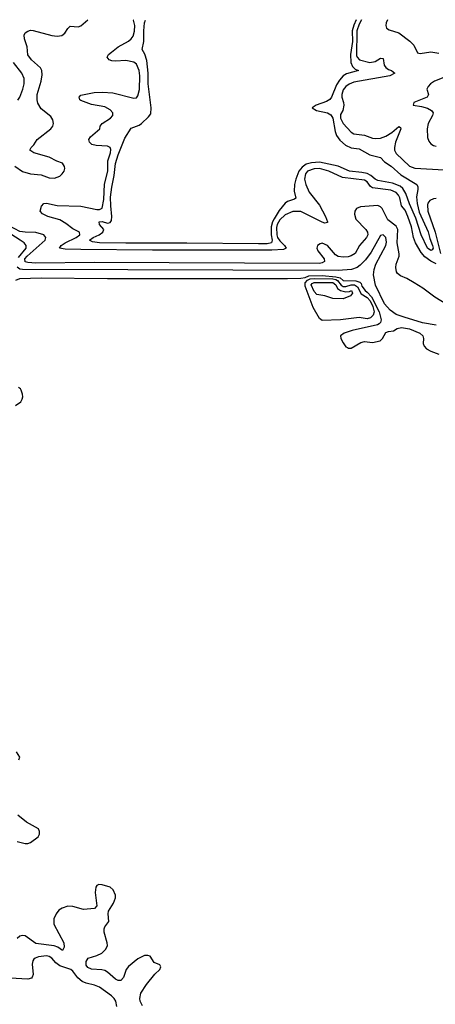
# Model space of a CAD drawing. Header units: inches. Extents: x 1954678 to 2060271, y 904822 to 1016299.
# Tile 390 of 403: x 2035228 to 2038364, y 1008826 to 1016254. Entities that reach past the tile are written whole.
import ezdxf

# ---------------------------------------------------------------- set-up
doc = ezdxf.new("R2010")
doc.units = ezdxf.units.IN
doc.header["$MEASUREMENT"] = 0
doc.layers.add('C0030', color=7, linetype='Continuous')
doc.layers.add('C0031', color=7, linetype='Continuous')

msp = doc.modelspace()

# ---------------------------------------------------------------- linework, layer by layer
at = {"layer": 'C0030', "color": 5}
for points, elevation in [([(2036155.6, 1008815.6), (2036138.1, 1008850), (2036134.1, 1008870), (2036143.2, 1008910), (2036184.6, 1008975.4), (2036247.3, 1009052.7), (2036285.6, 1009090), (2036293.6, 1009110), (2036284.5, 1009124.5), (2036241.8, 1009141.8), (2036213.3, 1009190), (2036195.1, 1009195.1), (2036170, 1009193.5), (2036120.6, 1009170), (2036049.3, 1009110.7), (2036031.7, 1009090), (2036010.9, 1009029.1), (2035990, 1009006.1), (2035970, 1009005.4), (2035950, 1009015.3), (2035890, 1009069.3), (2035870, 1009081.3), (2035847.3, 1009087.3), (2035770, 1009092), (2035743.1, 1009103.1), (2035730, 1009122), (2035729.4, 1009150), (2035745.5, 1009174.5), (2035810, 1009195.2), (2035846.9, 1009213.1), (2035878.3, 1009241.7), (2035890.5, 1009270), (2035889.2, 1009290), (2035865.3, 1009370), (2035865.1, 1009394.9), (2035870, 1009411.7), (2035899.8, 1009450), (2035895.6, 1009510), (2035898.6, 1009530), (2035936.8, 1009590), (2035949.8, 1009630), (2035950.8, 1009650), (2035933.5, 1009690), (2035910, 1009709.7), (2035850, 1009728.7), (2035824.9, 1009730), (2035810, 1009723.1), (2035801.5, 1009710), (2035796.3, 1009670), (2035811.2, 1009570), (2035791.4, 1009548.6), (2035710, 1009542.6), (2035630, 1009564.6), (2035590, 1009567.6), (2035547.4, 1009552.6), (2035524.4, 1009535.6), (2035503.6, 1009510), (2035484.5, 1009470), (2035485.4, 1009430), (2035560.7, 1009290), (2035563.1, 1009256.9), (2035550, 1009232.6), (2035516.1, 1009256.1), (2035488.2, 1009268.2), (2035350, 1009285.6), (2035270, 1009343.2), (2035250, 1009346), (2035230, 1009340.9), (2035210, 1009322.9)], 440), ([(2035959.7, 1008810), (2035952.6, 1008850), (2035940.5, 1008870), (2035919.6, 1008890), (2035830, 1008956), (2035791.4, 1008971.4), (2035730, 1008985.7), (2035699.2, 1008999.2), (2035666.7, 1009026.7), (2035630, 1009076.9), (2035614.7, 1009090), (2035530, 1009117.4), (2035500.3, 1009140.3), (2035470, 1009173.3), (2035450, 1009186.5), (2035430, 1009191.1), (2035370, 1009183.9), (2035345, 1009175), (2035334, 1009166), (2035326.7, 1009153.3), (2035322.8, 1009130), (2035328.6, 1009050), (2035322.6, 1009030), (2035316.2, 1009023.8), (2035290, 1009017), (2035155.4, 1009024.6)], 460)]:
    msp.add_lwpolyline(points, dxfattribs=dict(at, elevation=elevation))
at = {"layer": 'C0031', "color": 5}
for points, elevation in [([(2035190, 1015148.5), (2035250, 1015109.6), (2035310, 1015090.1), (2035390, 1015083.9), (2035450, 1015061.1), (2035490, 1015057.7), (2035530, 1015074.5), (2035549.3, 1015090), (2035562.7, 1015110), (2035569.2, 1015130), (2035566.1, 1015146.1), (2035550, 1015172.7), (2035507.8, 1015187.8), (2035450, 1015217), (2035335.6, 1015250), (2035305.1, 1015270), (2035314.5, 1015290), (2035334.2, 1015310), (2035360.4, 1015350), (2035463.4, 1015430), (2035478.3, 1015450), (2035482.2, 1015470), (2035477.2, 1015497.2), (2035462.6, 1015522.6), (2035390, 1015580.3), (2035364.5, 1015624.5), (2035358.5, 1015650), (2035359.1, 1015690), (2035390.5, 1015790.5), (2035397.2, 1015837.2), (2035394.5, 1015870), (2035383.7, 1015890), (2035317.2, 1015950), (2035289.4, 1015989.4), (2035283.8, 1016050), (2035264.7, 1016110), (2035262.3, 1016137.7), (2035270, 1016153.6), (2035290, 1016168.1), (2035310, 1016174), (2035330, 1016173), (2035470, 1016135.3), (2035510, 1016130.2), (2035545, 1016135), (2035567.9, 1016152.1), (2035591.9, 1016188.1), (2035610, 1016204.4), (2035670, 1016199.2), (2035690, 1016207.1), (2035743, 1016251.6)], 420), ([(2038370, 1014411.9), (2038330, 1014431), (2038285.8, 1014465.8), (2038258.8, 1014498.8), (2038214.6, 1014570), (2038199.6, 1014610), (2038185.1, 1014690), (2038156.9, 1014770), (2038135.7, 1014815.7), (2038109.1, 1014850), (2038095.8, 1014910), (2038086.4, 1014930), (2038069.5, 1014949.5), (2038028.1, 1014968.1), (2037890, 1014984.2), (2037874.5, 1014994.5), (2037850, 1015030.3), (2037830, 1015042.8), (2037664.2, 1015064.2), (2037559.8, 1015110), (2037490, 1015131), (2037450, 1015129.2), (2037399.8, 1015110), (2037384.2, 1015090), (2037376.1, 1015050), (2037387.4, 1015010), (2037412.7, 1014952.7), (2037490, 1014854.2), (2037536.3, 1014770), (2037551.4, 1014730), (2037550, 1014722.7), (2037530, 1014719.5), (2037510, 1014727.4), (2037350, 1014806.1), (2037290, 1014807.5), (2037230, 1014781.6), (2037190, 1014744.6), (2037170.4, 1014710), (2037166.6, 1014686.6), (2037168.4, 1014630), (2037174.4, 1014610), (2037190, 1014584.5), (2037227.2, 1014550), (2037238.4, 1014530), (2037218.6, 1014521.4), (2037130, 1014515.2), (2036230, 1014514.1), (2035690, 1014519), (2035570, 1014523), (2035528.6, 1014530), (2035539.6, 1014550), (2035571.1, 1014570), (2035654.2, 1014610), (2035680.7, 1014630), (2035678.6, 1014650), (2035630, 1014675.7), (2035576.3, 1014716.2), (2035530, 1014744.2), (2035439.8, 1014770), (2035400.4, 1014790), (2035383.1, 1014810), (2035392.1, 1014847.9), (2035410, 1014868.4), (2035429.8, 1014870.2), (2035510, 1014851.1), (2035690, 1014846.2), (2035810, 1014821.1), (2035830, 1014821.6), (2035850, 1014832.1), (2035863.2, 1014896.8), (2035867.4, 1015012.6), (2035892.2, 1015110), (2035893.1, 1015190), (2035912.6, 1015250), (2035914.5, 1015274.5), (2035910.3, 1015290.3), (2035890, 1015299.6), (2035805, 1015305), (2035772.2, 1015312.2), (2035754.2, 1015330), (2035748.9, 1015350), (2035762.8, 1015370), (2035832.6, 1015430), (2035836, 1015450), (2035849.8, 1015470), (2035914, 1015510), (2035929.9, 1015530), (2035929.9, 1015550), (2035910, 1015573.3), (2035870, 1015596.1), (2035770, 1015614.9), (2035690, 1015645), (2035682, 1015650), (2035676.4, 1015670), (2035690, 1015683.6), (2035714, 1015690), (2035790, 1015704.6), (2035851.8, 1015708.2), (2035930, 1015701.6), (2036090, 1015662.3), (2036110, 1015665.3), (2036119.7, 1015680.3), (2036132, 1015728), (2036134.4, 1015830), (2036129.4, 1015870), (2036110, 1015919.1), (2036090, 1015934.3), (2036030, 1015946), (2035950, 1015940.4), (2035923.3, 1015943.3), (2035902.4, 1015950), (2035888.3, 1015970), (2035898.7, 1015990), (2035921.6, 1016010), (2035970.8, 1016050), (2036050, 1016093), (2036069.9, 1016110.1), (2036083.2, 1016130), (2036093.3, 1016166.7), (2036096.1, 1016210), (2036085.7, 1016250), (2036085.2, 1016251.2)], 380), ([(2037766.9, 1016253.1), (2037748.2, 1016211.8), (2037736.5, 1016170), (2037738.2, 1016090), (2037723.4, 1015990), (2037725.6, 1015930), (2037740.3, 1015900.3), (2037760.6, 1015880.6), (2037785.5, 1015870), (2037694.4, 1015845.6), (2037670, 1015829.9), (2037641.5, 1015798.5), (2037618.6, 1015761.4), (2037581.9, 1015670), (2037569, 1015651), (2037543.9, 1015636.1), (2037464.1, 1015610), (2037434.9, 1015590), (2037468, 1015570), (2037550, 1015552.1), (2037576.5, 1015536.5), (2037591.8, 1015510), (2037609.2, 1015409.2), (2037619.7, 1015379.7), (2037645, 1015345), (2037687.2, 1015307.2), (2037730, 1015288), (2037790, 1015280.6), (2037870, 1015234.6), (2037950, 1015215.2), (2037981, 1015181), (2038030, 1015149.5), (2038103.9, 1015083.9), (2038224.4, 1015010), (2038231.8, 1014991.8), (2038232.9, 1014972.9), (2038223.4, 1014916.6), (2038227, 1014867), (2038242.9, 1014802.9), (2038310, 1014654.5), (2038322.3, 1014602.3), (2038343.9, 1014550), (2038348.4, 1014530), (2038341.8, 1014518.2), (2038330, 1014511.6), (2038305.6, 1014530), (2038257.3, 1014630), (2038216.6, 1014756.6), (2038170, 1014865), (2038142.7, 1014942.7), (2038119.8, 1014979.8), (2038098.3, 1014998.3), (2038040.9, 1015020.9), (2037930, 1015041.4), (2037910, 1015050.4), (2037878.3, 1015078.3), (2037850, 1015093.3), (2037810, 1015101.4), (2037716, 1015110), (2037630, 1015147.9), (2037490, 1015178.9), (2037430, 1015174.8), (2037390, 1015163.8), (2037358.3, 1015141.7), (2037335.1, 1015110), (2037311.1, 1015051.1), (2037302.8, 1015010), (2037299.3, 1014959.3), (2037311.5, 1014908.5), (2037301, 1014899), (2037250, 1014882.3), (2037230, 1014869.5), (2037185.4, 1014814.6), (2037147.5, 1014752.5), (2037136.4, 1014730), (2037126.7, 1014690), (2037126.3, 1014630), (2037133.9, 1014590), (2037127.3, 1014570), (2037096.5, 1014563.5), (2037030, 1014562), (2036490, 1014567.8), (2036030, 1014566.9), (2035830.8, 1014570.8), (2035778.5, 1014578.5), (2035754, 1014590), (2035782, 1014610), (2035827.6, 1014630), (2035856, 1014650), (2035863.1, 1014670), (2035829.7, 1014710), (2035826.6, 1014730), (2035850, 1014731), (2035890, 1014718.4), (2035910, 1014724.9), (2035919.8, 1014740.2), (2035924.1, 1014770), (2035914.8, 1014850), (2035914.2, 1014914.2), (2035922.1, 1014990), (2035940.6, 1015079.4), (2035950.9, 1015169.1), (2035970, 1015234.5), (2036021.1, 1015358.9), (2036070, 1015435.8), (2036130, 1015458.3), (2036146, 1015470), (2036199.7, 1015520.3), (2036216.4, 1015543.6), (2036219.5, 1015590), (2036198.2, 1015770), (2036196.6, 1015850), (2036186.5, 1015946.5), (2036173.1, 1015993.1), (2036150.9, 1016030), (2036164.5, 1016090), (2036163.8, 1016170), (2036169.9, 1016230.1), (2036177.2, 1016251)], 360), ([(2037806.8, 1016253.2), (2037790, 1016219.9), (2037772.6, 1016170), (2037770, 1015984), (2037775.1, 1015970), (2037791.7, 1015951.7), (2037870, 1015931.1), (2037910, 1015939.4), (2037950, 1015962.9), (2037970, 1015960.3), (2037979.1, 1015910), (2037990, 1015893.8), (2038010, 1015879.1), (2038034.9, 1015870), (2038059.1, 1015850), (2038021.7, 1015830), (2037750, 1015782.2), (2037713.7, 1015766.3), (2037690, 1015749.1), (2037670, 1015723.5), (2037659.6, 1015690), (2037659.2, 1015670), (2037672.3, 1015630), (2037673.4, 1015610), (2037666.7, 1015570), (2037650, 1015538.4), (2037648.2, 1015511.8), (2037668.5, 1015470), (2037730, 1015405.2), (2037750, 1015391.7), (2037830, 1015383), (2037890, 1015360.1), (2037910, 1015356.9), (2037950, 1015360.6), (2037990, 1015373.9), (2038036.8, 1015403.2), (2038090, 1015448.9), (2038100.7, 1015440.7), (2038104.2, 1015430), (2038064, 1015330), (2038055.4, 1015290), (2038055.9, 1015270), (2038070, 1015243.2), (2038168.6, 1015150), (2038210, 1015134.4), (2038430, 1015122)], 380), ([(2038003.7, 1016253.8), (2037994.4, 1016230), (2037991.5, 1016210), (2037995.8, 1016190), (2038016.4, 1016176.4), (2038090, 1016155.1), (2038173, 1016093), (2038201.1, 1016061.1), (2038230, 1016004.6), (2038250, 1015998.8), (2038330, 1016012.4), (2038390, 1016000.5)], 420), ([(2035213.1, 1015646.9), (2035230, 1015670.4), (2035251.9, 1015730), (2035262, 1015770), (2035261, 1015810), (2035244.8, 1015850), (2035180.9, 1015930)], 440), ([(2038466.1, 1015833.9), (2038357, 1015790), (2038328.7, 1015770), (2038310.3, 1015750), (2038301.1, 1015730), (2038312.4, 1015690), (2038303.1, 1015670), (2038203.1, 1015630), (2038198.4, 1015610), (2038259.6, 1015599.6), (2038305.6, 1015585.6), (2038336.6, 1015570), (2038347, 1015550), (2038342, 1015530), (2038311.2, 1015470), (2038302.9, 1015430), (2038306.2, 1015366.1), (2038316.4, 1015336.4), (2038330, 1015317.2), (2038350, 1015303.9), (2038370, 1015299.2)], 420), ([(2038370, 1014903.8), (2038350, 1014902.5), (2038322.7, 1014890), (2038307.2, 1014870), (2038304.1, 1014855.9), (2038307.4, 1014810), (2038362, 1014650), (2038402.9, 1014490)], 380), ([(2038450, 1014105.5), (2038361.4, 1014161.4), (2038270, 1014229.1), (2038205.1, 1014270), (2038150, 1014300.6), (2038101.2, 1014321.2), (2038078.3, 1014338.3), (2038070.5, 1014350.5), (2038065.5, 1014385.5), (2038069.2, 1014410), (2038091.2, 1014470), (2038092.2, 1014487.8), (2038077, 1014570), (2038082.1, 1014670), (2038070, 1014695.8), (2038005.2, 1014745.2), (2037963.2, 1014830), (2037950, 1014842.8), (2037930, 1014850.9), (2037798.6, 1014841.4), (2037770.2, 1014829.8), (2037756.1, 1014810), (2037753.4, 1014786.6), (2037764.8, 1014750), (2037839.1, 1014670), (2037852.3, 1014650), (2037854.1, 1014630), (2037845.8, 1014610), (2037791.2, 1014550), (2037760.2, 1014490), (2037730, 1014473.2), (2037705.7, 1014465.7), (2037670, 1014461.2), (2037630, 1014467.3), (2037610, 1014480.7), (2037550, 1014549.8), (2037510, 1014567.1), (2037496, 1014564), (2037475.6, 1014550), (2037470.2, 1014530), (2037477.9, 1014510), (2037525, 1014450), (2037528.7, 1014430), (2037510, 1014418.9), (2037490, 1014414.5), (2035790, 1014421.3), (2035350, 1014418.3), (2035290, 1014421), (2035270, 1014427.7), (2035267.7, 1014450), (2035284.6, 1014470), (2035420.8, 1014590), (2035426.3, 1014610), (2035409.9, 1014629.9), (2035350, 1014648.7), (2035270, 1014649.9), (2035230, 1014656.9), (2035115.6, 1014715.6)], 420), ([(2035219.7, 1014460.3), (2035275.8, 1014530), (2035276.3, 1014550), (2035260.9, 1014570), (2035232.5, 1014590), (2035132.3, 1014652.3)], 440), ([(2038371.3, 1013948.7), (2038268.1, 1013968.1), (2038128.9, 1014008.9), (2038070, 1014030.9), (2038022.4, 1014062.4), (2037980.4, 1014110), (2037913.6, 1014250), (2037896.8, 1014330), (2037903, 1014370), (2037915.7, 1014410), (2037991.3, 1014550), (2037994.7, 1014574.7), (2037990.8, 1014610), (2037970, 1014631.1), (2037950, 1014625.1), (2037879.4, 1014500.6), (2037838.5, 1014441.5), (2037798.2, 1014401.8), (2037774.7, 1014385.3), (2037731.5, 1014368.5), (2037630, 1014361.7), (2035250, 1014369.1), (2035230, 1014372.4), (2035207.9, 1014387.9)], 440), ([(2035199, 1014290), (2035230, 1014301.3), (2035390, 1014307.7), (2035890, 1014300.8), (2037250, 1014301.9), (2037350, 1014303.4), (2037383.2, 1014310), (2037410, 1014321.6), (2037510, 1014323.7), (2037614.4, 1014314.4), (2037646.6, 1014306.6), (2037670, 1014287.3), (2037763.6, 1014283.6), (2037793.7, 1014273.7), (2037804.9, 1014264.9), (2037810, 1014243.1), (2037834, 1014210), (2037850, 1014199.1), (2037883.4, 1014163.4), (2037941.1, 1014050), (2037955.9, 1013990), (2037950.2, 1013969.8), (2037941.1, 1013958.9), (2037928.2, 1013951.8), (2037736.3, 1013910), (2037677.3, 1013890), (2037648, 1013870), (2037652, 1013850), (2037670, 1013814.9), (2037690, 1013787), (2037700.4, 1013780.4), (2037710, 1013775.6), (2037730, 1013776.9), (2037801.7, 1013818.3), (2037830, 1013827.2), (2037890, 1013818), (2037949, 1013830), (2037966.3, 1013850), (2037990, 1013894), (2038010, 1013902.3), (2038050, 1013907.5), (2038076.8, 1013923.2), (2038110, 1013932), (2038170, 1013922.7), (2038248.4, 1013888.4), (2038269.3, 1013870), (2038275, 1013850), (2038273.8, 1013810), (2038280.3, 1013790), (2038297, 1013770), (2038330, 1013752.1), (2038390, 1013731.3)], 440), ([(2035197.1, 1013342.9), (2035235.6, 1013370), (2035247.8, 1013390), (2035251.2, 1013410), (2035249.8, 1013430), (2035239.7, 1013459.7), (2035234, 1013470), (2035219.1, 1013479.1)], 440), ([(2035220.5, 1010670), (2035229.7, 1010690), (2035203.5, 1010730)], 440), ([(2035210, 1010054), (2035270, 1010039.7), (2035290, 1010039.6), (2035310, 1010046.7), (2035367.1, 1010090), (2035377.2, 1010110), (2035378.4, 1010130), (2035369.8, 1010150), (2035279.9, 1010199.9), (2035212.7, 1010252.7)], 440)]:
    msp.add_lwpolyline(points, dxfattribs=dict(at, elevation=elevation))
for points, elevation in [([(2037690, 1014241.2), (2037730, 1014252.9), (2037754.1, 1014254.1), (2037777.5, 1014237.5), (2037805.3, 1014185.3), (2037850, 1014157.9), (2037871.8, 1014131.8), (2037891.8, 1014090), (2037902.1, 1014050), (2037895.6, 1014024.4), (2037874.8, 1014005.2), (2037850, 1013996.7), (2037790, 1014006.5), (2037650, 1013988.7), (2037510, 1013985.4), (2037490, 1013999.7), (2037443.2, 1014083.2), (2037383.1, 1014243.1), (2037383.4, 1014270), (2037398.6, 1014290), (2037420.5, 1014299.5), (2037450, 1014302.5), (2037590, 1014298.7), (2037614.6, 1014294.6), (2037627.3, 1014287.3), (2037653.9, 1014250), (2037670, 1014241.9)], 420), ([(2037690, 1014201.8), (2037717.5, 1014202.6), (2037732.2, 1014210), (2037740.1, 1014190), (2037724.4, 1014170), (2037670, 1014149.1), (2037590, 1014149.9), (2037530, 1014171.2), (2037470, 1014180.7), (2037450, 1014203.3), (2037427.1, 1014252.9), (2037435.2, 1014264.8), (2037450, 1014271.9), (2037590, 1014270.4), (2037613.7, 1014253.7), (2037626.5, 1014226.5), (2037650, 1014211.8)], 380)]:
    msp.add_lwpolyline(points, close=True, dxfattribs=dict(at, elevation=elevation))

doc.saveas('drawing.dxf')
